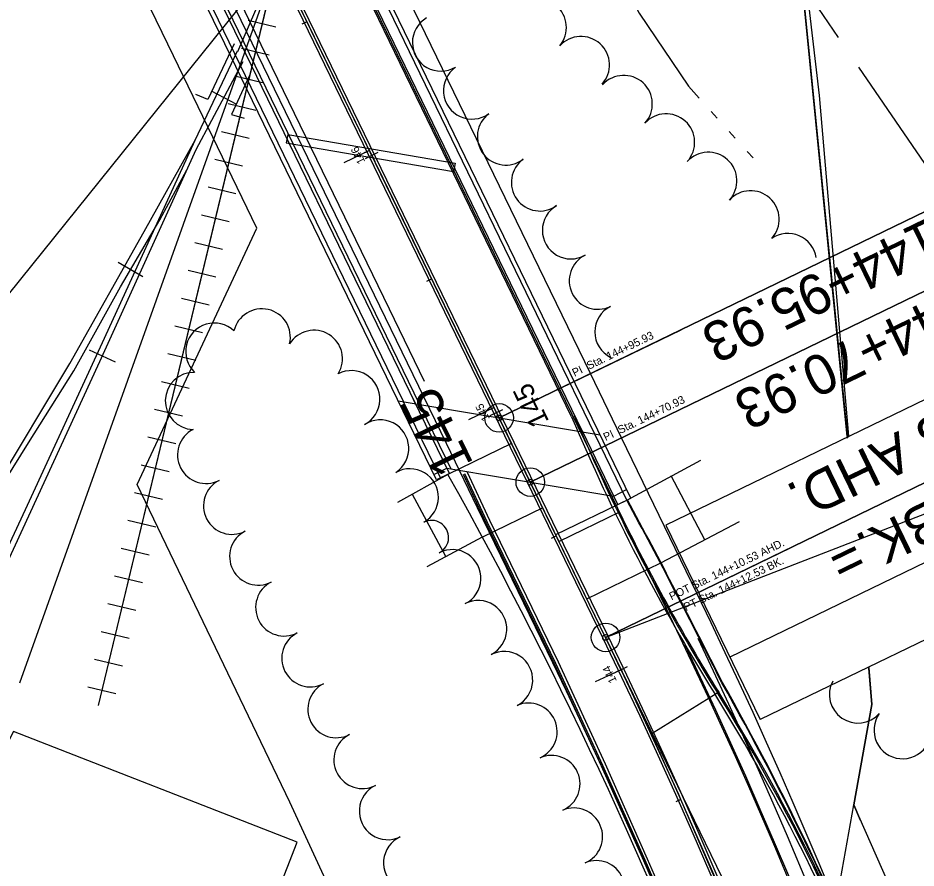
# Model space of a CAD drawing. Extents: x -25029 to 2274964, y -81170 to 687028.
# Drawn here: x -4382.2 to -4067.9, y -65427 to -65129.5 of the extents above; entities that cross this region are included whole.
import ezdxf

# ---------------------------------------------------------------- set-up
doc = ezdxf.new("R2010")
doc.units = 0
for name, color, linetype in [('81911BEA - RW_X_Fee_RW', 7, 'Continuous'), ('AP_X_Runway', 7, 'Continuous'), ('BD_X_Canopy', 7, 'Continuous'), ('BLDG', 7, 'Continuous'), ('BR_X_Rail_Object', 7, 'Continuous'), ('BRIDGE', 7, 'Continuous'), ('Default', 7, 'Continuous'), ('DIVISIONS', 7, 'Continuous'), ('DV_X_Corp_Line', 7, 'Continuous'), ('GE_X_CL_100', 7, 'Continuous'), ('GE_X_CL_20', 7, 'Continuous'), ('GK_Visualization', 7, 'Continuous'), ('PV_X_Curb', 7, 'Continuous'), ('PV_X_EOP', 7, 'Continuous'), ('RD_P_Gate', 7, 'Continuous'), ('RD_P_GR_Lt', 7, 'Continuous'), ('RD_X_GR_Lt', 7, 'Continuous'), ('RD_X_GR_Rt', 7, 'Continuous'), ('RD_X_RR_1', 7, 'Continuous'), ('RR', 7, 'Continuous'), ('TREES', 7, 'Continuous'), ('WATER', 7, 'Continuous')]:
    doc.layers.add(name, color=color, linetype=linetype)

msp = doc.modelspace()

# ---------------------------------------------------------------- linework, layer by layer
at = {"layer": '81911BEA - RW_X_Fee_RW'}
msp.add_line((-4083.29, -65369.75), (-4089.63, -65404.94), dxfattribs=at)
for points in [[(-4298.56, -65203.09), (-4327.79, -65142.77), (-4369.84, -65055.99), (-4393.23, -65007.71)], [(-4106.43, -65116.64), (-4101.81, -65156.58), (-4091.46, -65275.84)], [(-4261.13, -65460.13), (-4286.98, -65403.94), (-4340.48, -65292.84), (-4298.56, -65203.09)], [(-4084.4, -65357.19), (-4083.31, -65369.7), (-4083.29, -65369.75)], [(-4004.64, -65646.75), (-4057.86, -65476.8), (-4089.63, -65404.94)]]:
    msp.add_lwpolyline(points, dxfattribs=at)
at = {"layer": 'AP_X_Runway'}
for p, q in [((-4194.95, -65355.25), (-4221.3, -65300.9)), ((-4171.65, -65302.46), (-4192.79, -65312.71)), ((-4136.93, -65365.51), (-4160.5, -65380.14))]:
    msp.add_line(p, q, dxfattribs=at)
for points in [[(-4144.56, -65330.82), (-4170.91, -65276.47), (-4181.82, -65253.97), (-4259.47, -65093.83)], [(-4155.35, -65336.05), (-4181.71, -65281.7), (-4192.61, -65259.21), (-4270.27, -65099.06)], [(-4221.3, -65300.9), (-4232.21, -65278.41), (-4309.86, -65118.26)]]:
    msp.add_lwpolyline(points, dxfattribs=at)
for centre, radius, start, end in [((-4202.85, -65291.96), 20.5, 205.8677, 205.8678), ((-3547.94, -65000.03), 693.17, 205.86758, 211.82033), ((-5895, -66179.56), 1945.36, 4.1578, 25.8676), ((-4194.95, -65355.25), 56, 25.8676, 25.8678), ((-5895, -66179.56), 1933.36, 4.1578, 25.8676), ((-4194.95, -65355.25), 44, 25.8676, 25.8678), ((-5895, -66179.56), 1889.36, 4.59193, 25.8676), ((-4725.92, -65730.99), 693.17, 20.99169, 31.82033)]:
    msp.add_arc(centre, radius, start, end, dxfattribs=at)
at = {"layer": 'BD_X_Canopy'}
for p, q in [((-4176.5, -65346.31), (-4291.41, -65109.31)), ((-4213.76, -65269.46), (-3890.44, -65112.69)), ((-4202.85, -65291.96), (-3879.53, -65135.19)), ((-4176.5, -65346.31), (-3853.18, -65189.53)), ((-4176.5, -65346.31), (-4176.5, -65346.31)), ((-4176.5, -65346.31), (-3962.62, -65787.41))]:
    msp.add_line(p, q, dxfattribs=at)
msp.add_arc((-5895, -66179.56), 1909.86, 357.076, 25.8676, dxfattribs=at)
at = {"layer": 'BLDG'}
msp.add_lwpolyline([(-4462.13, -65855.18), (-4477.79, -65895.4), (-4459.22, -65902.63), (-4447.13, -65871.59), (-4431, -65877.87), (-4392.24, -65778.33), (-4396.01, -65770.79), (-4404.27, -65767.58), (-4398.45, -65752.63), (-4369.21, -65764.02), (-4352.69, -65721.58), (-4361.74, -65718.06), (-4312.86, -65592.53), (-4349.03, -65578.44), (-4345.74, -65569.98), (-4337.89, -65573.03), (-4318.78, -65523.95), (-4324.81, -65521.6), (-4284.44, -65417.94), (-4383.73, -65379.28), (-4435.02, -65480.14), (-4419.82, -65486.11), (-4554.96, -65819.03)], close=True, dxfattribs=at)
at = {"layer": 'BR_X_Rail_Object'}
for p, q in [((-4235.66, -65291.14), (-4525.87, -64692.62)), ((-4247.29, -65263.72), (-4509.24, -64723.49)), ((-4167.72, -65297.56), (-4445.95, -64723.74)), ((-4243.05, -65264.45), (-4504.42, -64725.41)), ((-4184.47, -65274.48), (-4437.85, -64751.91)), ((-4180.23, -65275.2), (-4433.03, -64753.83)), ((-4287.76, -65170.23), (-4288.27, -65173.18)), ((-4287.76, -65170.23), (-4229.19, -65180.26)), ((-4288.27, -65173.18), (-4229.69, -65183.21)), ((-4229.19, -65180.26), (-4229.69, -65183.21)), ((-4249.07, -65263.5), (-4178.45, -65275.42)), ((-4234.31, -65290.49), (-4247.25, -65263.81)), ((-4231.16, -65288.96), (-4243.72, -65263.06)), ((-4172.22, -65299.74), (-4184.51, -65274.4)), ((-4169.07, -65298.21), (-4180.27, -65275.12)), ((-4236.57, -65289.32), (-4232.06, -65287.03)), ((-4231.16, -65288.96), (-4235.66, -65291.14)), ((-4232.06, -65287.03), (-4173.68, -65296.88)), ((-4173.68, -65296.88), (-4169.16, -65294.59)), ((-4172.22, -65299.74), (-4167.72, -65297.56))]:
    msp.add_line(p, q, dxfattribs=at)
at = {"layer": 'BRIDGE'}
for points in [[(-4306.53, -65138.58), (-4315.72, -65158.07), (-4319.92, -65156.22)], [(-4301.18, -65149.62), (-4307.46, -65163.3), (-4303.05, -65164.52)]]:
    msp.add_lwpolyline(points, dxfattribs=at)
at = {"layer": 'Default'}
for p, q in [((-4241.63, -65264.69), (-4501.81, -64728.11)), ((-4224.32, -64830.14), (-4354.09, -65370.15)), ((-4461.72, -65321), (-4073.21, -64838.09)), ((-4203.15, -64861.81), (-4381.64, -65362.34)), ((-4177.36, -65346.72), (-4292.28, -65109.73)), ((-4176.5, -65346.31), (-4291.41, -65109.31)), ((-4175.64, -65345.89), (-4290.55, -65108.9)), ((-4291.9, -65132.73), (-4301.62, -65130.4)), ((-4291.9, -65132.73), (-4301.62, -65130.4)), ((-4294.23, -65142.46), (-4303.96, -65140.12)), ((-4294.23, -65142.46), (-4303.96, -65140.12)), ((-4296.57, -65152.18), (-4306.29, -65149.84)), ((-4296.57, -65152.18), (-4306.29, -65149.84)), ((-4298.91, -65161.9), (-4308.63, -65159.57)), ((-4298.91, -65161.9), (-4308.63, -65159.57)), ((-4301.24, -65171.62), (-4310.97, -65169.29)), ((-4301.24, -65171.62), (-4310.97, -65169.29)), ((-4260.55, -65178.68), (-4256.05, -65176.5)), ((-4303.58, -65181.35), (-4313.3, -65179.01)), ((-4303.58, -65181.35), (-4313.3, -65179.01)), ((-4258.3, -65177.47), (-4258.3, -65177.47)), ((-4305.92, -65191.07), (-4315.64, -65188.73)), ((-4305.92, -65191.07), (-4315.64, -65188.73)), ((-4308.25, -65200.79), (-4317.98, -65198.46)), ((-4308.25, -65200.79), (-4317.98, -65198.46)), ((-4310.59, -65210.52), (-4320.31, -65208.18)), ((-4310.59, -65210.52), (-4320.31, -65208.18)), ((-4312.93, -65220.24), (-4322.65, -65217.9)), ((-4312.93, -65220.24), (-4322.65, -65217.9)), ((-4315.26, -65229.96), (-4324.98, -65227.63)), ((-4315.26, -65229.96), (-4324.98, -65227.63)), ((-4176.5, -65346.31), (-3887.68, -65234.37)), ((-4317.6, -65239.69), (-4327.32, -65237.35)), ((-4317.6, -65239.69), (-4327.32, -65237.35)), ((-4319.93, -65249.41), (-4329.66, -65247.07)), ((-4319.93, -65249.41), (-4329.66, -65247.07)), ((-4322.27, -65259.13), (-4331.99, -65256.8)), ((-4322.27, -65259.13), (-4331.99, -65256.8)), ((-4324.61, -65268.86), (-4334.33, -65266.52)), ((-4324.61, -65268.86), (-4334.33, -65266.52)), ((-4232.47, -65283.59), (-4241.2, -65265.59)), ((-4216.92, -65268.66), (-4212.43, -65266.48)), ((-4214.68, -65267.64), (-4214.68, -65267.64)), ((-4326.94, -65278.58), (-4336.67, -65276.24)), ((-4326.94, -65278.58), (-4336.67, -65276.24)), ((-4329.28, -65288.3), (-4339, -65285.97)), ((-4329.28, -65288.3), (-4339, -65285.97)), ((-4230.55, -65287.42), (-4232.47, -65283.59)), ((-4331.62, -65298.03), (-4341.34, -65295.69)), ((-4331.62, -65298.03), (-4341.34, -65295.69)), ((-4333.95, -65307.75), (-4343.68, -65305.41)), ((-4333.95, -65307.75), (-4343.68, -65305.41)), ((-4336.29, -65317.47), (-4346.01, -65315.14)), ((-4336.29, -65317.47), (-4346.01, -65315.14)), ((-4338.63, -65327.2), (-4348.35, -65324.86)), ((-4338.63, -65327.2), (-4348.35, -65324.86)), ((-4340.96, -65336.92), (-4350.69, -65334.58)), ((-4340.96, -65336.92), (-4350.69, -65334.58)), ((-4343.3, -65346.64), (-4353.02, -65344.31)), ((-4343.3, -65346.64), (-4353.02, -65344.31)), ((-4345.64, -65356.37), (-4355.36, -65354.03)), ((-4345.64, -65356.37), (-4355.36, -65354.03)), ((-4173.36, -65358.66), (-4168.85, -65356.51)), ((-4171.07, -65357.6), (-4171.07, -65357.6)), ((-4347.97, -65366.09), (-4357.7, -65363.75)), ((-4347.97, -65366.09), (-4357.7, -65363.75))]:
    msp.add_line(p, q, dxfattribs=at)
for points in [[(-4224.32, -64830.14), (-4354.09, -65370.15)], [(-4224.32, -64830.14), (-4354.09, -65370.15)], [(-4280.12, -65132.6), (-4291.41, -65109.31), (-4291.41, -65109.31), (-4299.75, -65092.11)], [(-4260.49, -65173.09), (-4280.12, -65132.6)], [(-4257.21, -65179.84), (-4259.4, -65175.34)], [(-4236.49, -65222.58), (-4256.12, -65182.09)], [(-4216.86, -65263.08), (-4236.49, -65222.58)], [(-4213.58, -65269.82), (-4215.77, -65265.32)], [(-4192.86, -65312.56), (-4212.49, -65272.07)], [(-4173.27, -65353.07), (-4176.5, -65346.31), (-4176.5, -65346.31), (-4192.86, -65312.56)], [(-4170.03, -65359.84), (-4172.19, -65355.33)], [(-4150.17, -65402.99), (-4150.89, -65401.32), (-4167.19, -65365.79), (-4168.95, -65362.1)], [(-4132.4, -65444.33), (-4135.33, -65437.18), (-4150.17, -65402.99)]]:
    msp.add_lwpolyline(points, dxfattribs=at)
for radius in [1909.86, 1910.82, 1908.9]:
    msp.add_arc((-5895, -66179.56), radius, 357.076, 25.86759, dxfattribs=at)
at = {"layer": 'DIVISIONS'}
for p, q in [((-4102.12, -65126.06), (-4095.07, -65136.38)), ((-4088.01, -65146.7), (-4052.75, -65198.3))]:
    msp.add_line(p, q, dxfattribs=at)
at = {"layer": 'DV_X_Corp_Line'}
for p, q in [((-4091.92, -65276.03), (-4107.89, -65115.65)), ((-4091.87, -65276.55), (-4107.89, -65115.65)), ((-4107.89, -65115.65), (-4091.88, -65276.47)), ((-4107.89, -65115.65), (-4095.51, -65240.01)), ((-4084.43, -65356.8), (-4083.3, -65369.73)), ((-4083.3, -65369.73), (-4084.4, -65357.07)), ((-4084.4, -65357.1), (-4083.3, -65369.73)), ((-4083.3, -65369.73), (-4084.39, -65357.24)), ((-4089.63, -65404.94), (-4083.3, -65369.73)), ((-4089.63, -65404.94), (-4083.3, -65369.73)), ((-4083.3, -65369.73), (-4089.63, -65404.94)), ((-4083.3, -65369.73), (-4089.63, -65404.94)), ((-4133.18, -65646.78), (-4089.63, -65404.94)), ((-4087.24, -65410.34), (-4089.63, -65404.94)), ((-4087.24, -65410.34), (-4089.63, -65404.94)), ((-4089.63, -65404.94), (-4087.24, -65410.34)), ((-4089.63, -65404.94), (-4087.24, -65410.34))]:
    msp.add_line(p, q, dxfattribs=at)
at = {"layer": 'GE_X_CL_100'}
for p, q in [((-4213.76, -65269.46), (-4291.41, -65109.31)), ((-4259.16, -65175.82), (-4268.16, -65180.18)), ((-4030.06, -65180.39), (-4213.76, -65269.46)), ((-3913.91, -65189.88), (-4155.38, -65306.97)), ((-4019.82, -65203.21), (-4202.85, -65291.96)), ((-3902.49, -65213.44), (-4176.5, -65346.31)), ((-3891.5, -65236.09), (-4132.97, -65353.18)), ((-3880.9, -65257.96), (-4122.37, -65375.05)), ((-4215.54, -65265.8), (-4224.53, -65270.16)), ((-4202.85, -65291.96), (-4213.76, -65269.46)), ((-4176.5, -65346.31), (-4202.85, -65291.96)), ((-4155.38, -65306.97), (-4122.37, -65375.05)), ((-4171.07, -65357.6), (-4180.1, -65361.9))]:
    msp.add_line(p, q, dxfattribs=at)
for centre in [(-4213.76, -65269.46), (-4202.85, -65291.96), (-4176.5, -65346.3), (-4176.5, -65346.31)]:
    msp.add_circle(centre, 5, dxfattribs=at)
msp.add_arc((-5895, -66179.56), 1909.86, 357.076, 25.8676, dxfattribs=at)
at = {"layer": 'GE_X_CL_20'}
for p, q in [((-4280.98, -65130.83), (-4282.78, -65131.7)), ((-4259.16, -65175.82), (-4260.96, -65176.69)), ((-4237.35, -65220.81), (-4239.15, -65221.68)), ((-4212.86, -65269.03), (-4150.1, -65238.6)), ((-4201.95, -65291.52), (-4139.04, -65261.01)), ((-4215.54, -65265.8), (-4217.34, -65266.67)), ((-4193.72, -65310.79), (-4195.52, -65311.66)), ((-4175.6, -65345.87), (-4111.79, -65314.93)), ((-4175.6, -65345.87), (-4114.83, -65316.4)), ((-4171.07, -65357.6), (-4172.88, -65358.46)), ((-4150.14, -65403.01), (-4151.97, -65403.82))]:
    msp.add_line(p, q, dxfattribs=at)
for centre in [(-4213.76, -65269.46), (-4202.85, -65291.96), (-4176.5, -65346.3), (-4176.5, -65346.31)]:
    msp.add_circle(centre, 1, dxfattribs=at)
at = {"layer": 'GK_Visualization'}
for p, q in [((-4213.76, -65269.46), (-4291.41, -65109.31)), ((-4213.83, -65269.53), (-4213.69, -65269.4)), ((-4213.83, -65269.4), (-4213.69, -65269.53)), ((-4202.85, -65291.96), (-4213.76, -65269.46)), ((-4202.92, -65292.02), (-4202.79, -65291.89)), ((-4202.92, -65291.89), (-4202.79, -65292.02)), ((-4176.5, -65346.31), (-4202.85, -65291.96)), ((-4176.42, -65346.3), (-4176.58, -65346.3)), ((-4176.57, -65346.37), (-4176.43, -65346.24)), ((-4176.57, -65346.24), (-4176.43, -65346.37)), ((-4176.5, -65346.23), (-4176.5, -65346.38))]:
    msp.add_line(p, q, dxfattribs=at)
msp.add_arc((-5895, -66179.56), 1909.86, 357.076, 25.8676, dxfattribs=at)
msp.add_arc((-5895, -66179.56), 1909.86, 357.076, 25.8676, dxfattribs=at)
at = {"layer": 'PV_X_Curb'}
msp.add_lwpolyline([(-4225.89, -65288.93), (-4218.04, -65305.75), (-4194.07, -65355.28), (-4177.55, -65391.01), (-4162.83, -65424.2), (-4149.8, -65454.08), (-4137.26, -65485.64), (-4122.92, -65523.24), (-4109.56, -65560.35), (-4097.88, -65594.56), (-4087.66, -65627.93), (-4079.58, -65656.05), (-4072.41, -65679.52), (-4064.98, -65708.01), (-4057.49, -65740.68), (-4047.59, -65782.33)], dxfattribs=at)
for centre, radius, start, end in [((-3549.34, -65000.57), 692.17, 202.78737, 211.82034), ((-4727.32, -65731.53), 694.17, 20.99169, 31.82034)]:
    msp.add_arc(centre, radius, start, end, dxfattribs=at)
at = {"layer": 'PV_X_EOP'}
msp.add_line((-4188.4, -65269.04), (-4438.87, -64752.48), dxfattribs=at)
for points in [[(-4486.02, -64748.36), (-4440.91, -64841.18), (-4381.93, -64964.23), (-4338.16, -65053.87), (-4301.19, -65130.63), (-4252.21, -65231.24), (-4240.01, -65256.61)], [(-4224.99, -65288.51), (-4217.13, -65305.32), (-4193.16, -65354.85), (-4176.63, -65390.59), (-4161.91, -65423.79), (-4148.87, -65453.69), (-4136.32, -65485.27), (-4121.98, -65522.89), (-4108.61, -65560.01), (-4096.92, -65594.25), (-4086.7, -65627.64), (-4078.62, -65655.76), (-4071.44, -65679.24), (-4064, -65707.77), (-4056.51, -65740.45), (-4046.61, -65782.12)]]:
    msp.add_lwpolyline(points, dxfattribs=at)
for centre, radius, start, end in [((-3549.34, -65000.57), 693.17, 202.78738, 211.82034), ((-5895, -66179.56), 1933.86, 1.48308, 25.43931), ((-5895, -66179.56), 1938.86, 1.57149, 25.43931), ((-4727.32, -65731.53), 693.17, 20.99169, 31.82034)]:
    msp.add_arc(centre, radius, start, end, dxfattribs=at)
at = {"layer": 'RD_P_Gate'}
for p, q in [((-4209.4, -65278.45), (-4231.68, -65289.25)), ((-4168.85, -65298.1), (-4143.16, -65284.31)), ((-4231.68, -65289.25), (-4249.31, -65299.11)), ((-4231.68, -65289.25), (-4231.68, -65289.25)), ((-4141.82, -65312.14), (-4153.56, -65289.77)), ((-4232.37, -65318.02), (-4244.08, -65296.29)), ((-4193.97, -65310.28), (-4168.85, -65298.1)), ((-4198.49, -65300.95), (-4219.63, -65311.2)), ((-4157.13, -65320.18), (-4129.67, -65305.77)), ((-4219.65, -65311.17), (-4239.02, -65321.6)), ((-4219.65, -65311.17), (-4219.65, -65311.17)), ((-4183.07, -65332.76), (-4157.13, -65320.18)), ((-4157.13, -65320.18), (-4157.13, -65320.18)), ((-4207.96, -65333.27), (-4207.96, -65333.27)), ((-4145.62, -65342.37), (-4145.62, -65342.37)), ((-4196.63, -65355.55), (-4196.63, -65355.55)), ((-4134.18, -65364.6), (-4134.18, -65364.6)), ((-4185.65, -65378.01), (-4185.65, -65378.01)), ((-4122.21, -65386.55), (-4122.21, -65386.55)), ((-4175.02, -65400.64), (-4175.02, -65400.64)), ((-4110.83, -65408.81), (-4110.83, -65408.81)), ((-4105.36, -65420.05), (-4105.36, -65420.05)), ((-4164.75, -65423.43), (-4164.75, -65423.43))]:
    msp.add_line(p, q, dxfattribs=at)
at = {"layer": 'RD_P_GR_Lt'}
for centre, radius, start, end in [((-5617.34, -66064.18), 1587.63, 20.28328, 29.21593), ((-6597.12, -66600.74), 2755.61, 26.71148, 28.21131), ((-4959.3, -65828.61), 946.65, 21.44797, 29.52497)]:
    msp.add_arc(centre, radius, start, end, dxfattribs=at)
at = {"layer": 'RD_X_GR_Lt'}
for centre, radius, start, end in [((-6597.12, -66600.74), 2755.36, 26.71122, 28.21131), ((-4959.3, -65828.61), 946.4, 21.44797, 29.52497)]:
    msp.add_arc(centre, radius, start, end, dxfattribs=at)
at = {"layer": 'RD_X_GR_Rt'}
msp.add_lwpolyline([(-4226.35, -65289.15), (-4218.49, -65305.97), (-4194.52, -65355.5), (-4178, -65391.21), (-4163.29, -65424.4), (-4150.26, -65454.27), (-4137.72, -65485.82), (-4123.39, -65523.42), (-4110.03, -65560.51), (-4098.35, -65594.72), (-4088.14, -65628.07), (-4080.06, -65656.19), (-4072.89, -65679.65), (-4065.46, -65708.13), (-4057.98, -65740.8), (-4048.08, -65782.43)], dxfattribs=at)
at = {"layer": 'RD_X_RR_1'}
for p, q in [((-4305.25, -65141.23), (-4275.81, -65073.35)), ((-4320.16, -65172.2), (-4305.36, -65141.04))]:
    msp.add_line(p, q, dxfattribs=at)
for points in [[(-4695.87, -65469.78), (-4641.42, -65453.97), (-4603.32, -65447.24), (-4577.45, -65442.05), (-4549.93, -65434.17), (-4522.98, -65424.62), (-4501.3, -65413.89), (-4487.58, -65405.01), (-4466.14, -65388.54), (-4451.96, -65376.06), (-4439.55, -65363.38), (-4431.25, -65353.87), (-4422.5, -65342.49), (-4409.29, -65324.02), (-4390.9, -65294.98), (-4364.05, -65250.45), (-4338.05, -65204.19), (-4320.16, -65172.2)], [(-4564.39, -65699.83), (-4545.7, -65660.96), (-4527.87, -65621.68), (-4508.05, -65579.57), (-4488.43, -65536.34), (-4444.55, -65441.53), (-4420.44, -65389.43), (-4379.48, -65301.56), (-4351.84, -65241.56), (-4320.16, -65172.2)]]:
    msp.add_lwpolyline(points, dxfattribs=at)
at = {"layer": 'RR'}
for p, q in [((-4314.57, -65154.94), (-4305.74, -65159.65)), ((-4338.45, -65220.13), (-4347.08, -65215.07)), ((-4357.26, -65245.68), (-4348.16, -65249.82))]:
    msp.add_line(p, q, dxfattribs=at)
for points in [[(-4303.51, -65144.81), (-4319.95, -65175.67), (-4353.65, -65249.83), (-4408.14, -65368.04)], [(-4430.42, -65354.85), (-4420.44, -65342.15), (-4406.52, -65322.63), (-4391.38, -65298.85), (-4378.5, -65278.2), (-4362.65, -65253.01), (-4346.29, -65223.61), (-4332.49, -65200.1), (-4323.07, -65182.67)]]:
    msp.add_lwpolyline(points, dxfattribs=at)
at = {"layer": 'TREES'}
for centre, radius, start, end in [((-4200.23, -65132.82), 10, 320.2476, 140.2476), ((-4234.12, -65138.12), 10, 120.2794, 300.2794), ((-4185.14, -65145.94), 10, 317.7496, 137.7496), ((-4223.25, -65154.88), 10, 125.6535, 305.6535), ((-4170.14, -65159.58), 10, 317.7158, 137.7158), ((-4177.64, -65152.76), 0.138, 317.7158, 137.7158), ((-4211.39, -65170.98), 10, 127.1303, 307.1303), ((-4155.34, -65173.03), 10, 317.7158, 137.7158), ((-4140.54, -65186.49), 10, 317.7158, 137.7158), ((-4199.5, -65187.06), 10, 125.8368, 305.8368), ((-4125.75, -65199.95), 10, 317.7158, 137.7158), ((-4188.64, -65203.82), 10, 120, 300), ((-4112.66, -65214.9), 10, 8.778, 124.6404), ((-4179.22, -65221.46), 10, 116.2295, 296.2295), ((-4296.83, -65241.28), 10, 346.9771, 166.9771), ((-4170.27, -65239.34), 10, 116.949, 243.3824), ((-4313.45, -65246.27), 10, 46.4873, 226.4873), ((-4278.58, -65248.79), 10, 328.2576, 148.2576), ((-4320.61, -65263.52), 10, 88.4249, 268.4249), ((-4265.46, -65262.92), 10, 297.4609, 117.4609), ((-4255.37, -65280.16), 10, 303.2159, 123.2159), ((-4316.34, -65282.43), 10, 117.056, 297.056), ((-4245.02, -65297.26), 10, 299.1627, 119.1627), ((-4307.23, -65300.23), 10, 117.147, 297.147), ((-4237.43, -65311.33), 5.99, 297.0104, 117.0104), ((-4298.1, -65318.03), 10, 117.147, 297.147), ((-4230.17, -65325.57), 10, 297.0104, 117.0104), ((-4288.98, -65335.82), 10, 117.147, 297.147), ((-4221.09, -65343.39), 10, 297.0104, 117.0104), ((-4279.85, -65353.62), 10, 117.147, 297.147), ((-4212, -65361.21), 10, 297.0104, 117.0104), ((-4088.17, -65366.3), 10, 152.4014, 318.2274), ((-4270.73, -65371.42), 10, 117.147, 297.147), ((-4203.46, -65379.28), 10, 293.5963, 113.5963), ((-4072.57, -65378.78), 10, 144.4483, 324.4483), ((-4261.6, -65389.21), 10, 117.147, 297.147), ((-4195.45, -65397.61), 10, 293.5962, 113.5962), ((-4252.7, -65407.12), 10, 115.7018, 295.7018), ((-4187.56, -65415.99), 10, 292.9125, 112.9125), ((-4244.24, -65425.24), 10, 114.3285, 294.3285), ((-4179.77, -65434.41), 10, 292.9125, 112.9125)]:
    msp.add_arc(centre, radius, start, end, dxfattribs=at)
at = {"layer": 'WATER'}
for p, q in [((-4139.53, -65162.24), (-4137.44, -65164.57)), ((-4133.27, -65169.22), (-4131.18, -65171.54))]:
    msp.add_line(p, q, dxfattribs=at)
for points in [[(-4177.66, -65105.43), (-4173.98, -65109.57), (-4167.24, -65123.15), (-4164.8, -65127.79), (-4147.52, -65153.36), (-4143.71, -65157.6)], [(-4127, -65176.19), (-4126.86, -65176.34), (-4124.88, -65178.48)]]:
    msp.add_lwpolyline(points, dxfattribs=at)

# ---------------------------------------------------------------- texts
at = {"layer": 'Default'}
msp.add_text('145', height=7, rotation=115.8677, dxfattribs=at).set_placement((-4196.16, -65270.68))
at = {"layer": 'GE_X_CL_100'}
for s, rotation, p in [('Sta. 144+95.93', 205.8677, (-4029.19, -65182.51)), ('POT Sta. 144+10.53 AHD.', 205.8678, (-3915.16, -65196.94)), ('Sta. 144+70.93', 205.8678, (-4017.86, -65205.9)), ('PT Sta. 144+12.53 BK.=', 205.8676, (-3917.22, -65227.11)), ('145', 115.8677, (-4222.59, -65285.63))]:
    msp.add_text(s, height=14, rotation=rotation, dxfattribs=at).set_placement(p)
at = {"layer": 'GE_X_CL_20'}
for s, rotation, p in [('146', 115.8677, (-4260.57, -65179.8)), ('PI  Sta. 144+95.93', 25.8677, (-4187.38, -65255.11)), ('145', 115.8677, (-4216.95, -65269.77)), ('PI  Sta. 144+70.93', 25.8678, (-4176.47, -65277.61)), ('POT Sta. 144+10.53 AHD.', 25.8678, (-4153.42, -65333.41)), ('PT Sta. 144+12.53 BK.', 25.8676, (-4148.37, -65337.11)), ('144', 115.4917, (-4172.52, -65361.52))]:
    msp.add_text(s, height=2.8, rotation=rotation, dxfattribs=at).set_placement(p)
at = {"layer": 'GK_Visualization'}
for s, p in [('130', (-4213.76, -65269.46)), ('129', (-4202.85, -65291.96)), ('128', (-4176.5, -65346.31))]:
    msp.add_text(s, height=0.14, dxfattribs=at).set_placement(p)

doc.saveas('drawing.dxf')
